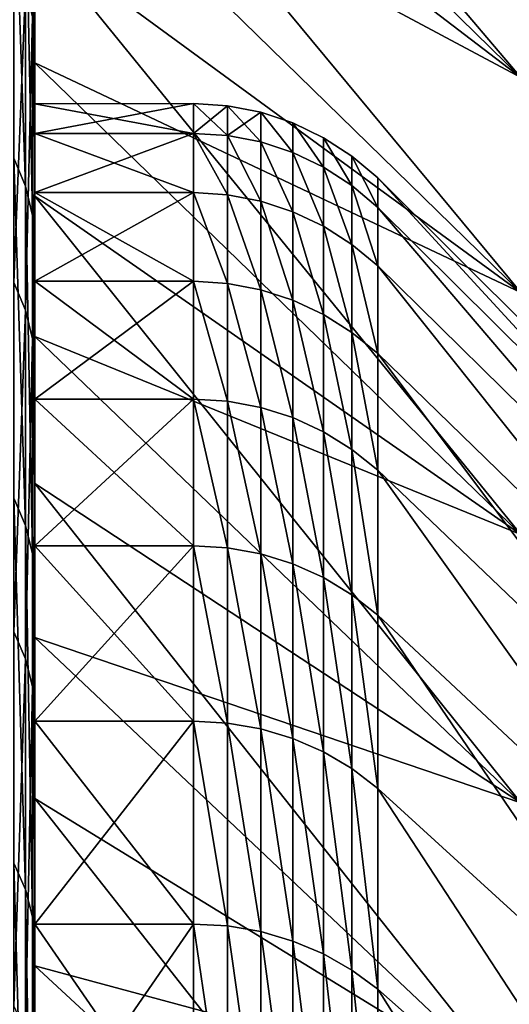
# Model space of a CAD drawing. Header units: metres. Extents: x -2 to 85, y -75 to 96.
# Tile 373 of 444: x 68.322 to 69.246, y 45.992 to 47.852. Entities that reach past the tile are written whole.
import ezdxf

# ---------------------------------------------------------------- set-up
doc = ezdxf.new("R2010")
doc.units = ezdxf.units.M
doc.layers.add('solid_20204500', color=7, linetype='CONTINUOUS')

msp = doc.modelspace()

# ---------------------------------------------------------------- linework, layer by layer
at = {"layer": 'solid_20204500'}
for points in [[(69.267471, 47.742352, -7.412035), (68.349998, 48.640533, -7.280376), (68.349998, 48.823418, -6.739441)], [(69.267471, 47.742352, -7.412035), (68.349998, 48.823418, -6.739441), (69.267471, 48.0965, -6.389784)], [(69.267471, 47.742352, -7.412035), (68.349998, 48.443745, -7.815928), (68.349998, 48.640533, -7.280376)], [(69.267471, 47.742329, 7.412094), (68.349998, 48.640533, 7.280376), (68.349998, 48.443745, 7.815928)], [(69.267471, 48.096481, 6.389844), (68.349998, 48.640533, 7.280376), (69.267471, 47.742329, 7.412094)], [(69.267471, 47.336243, -8.414779), (68.349998, 48.232861, -8.346628), (68.349998, 48.443745, -7.815928)], [(69.267471, 47.336243, -8.414779), (68.349998, 48.443745, -7.815928), (69.267471, 47.742352, -7.412035)], [(69.267471, 47.742329, 7.412094), (68.349998, 48.443745, 7.815928), (68.349998, 48.232861, 8.346628)], [(69.267471, 47.336243, -8.414779), (68.349998, 48.008251, -8.871606), (68.349998, 48.232861, -8.346628)], [(69.267471, 47.336216, 8.414836), (68.349998, 48.232861, 8.346628), (68.349998, 48.008251, 8.871606)], [(69.267471, 47.742329, 7.412094), (68.349998, 48.232861, 8.346628), (69.267471, 47.336216, 8.414836)], [(68.310738, 48.183487, -11.403441), (68.332428, 48.128792, -11.372539), (68.332428, 47.536896, -12.361739)], [(68.310738, 47.589985, -12.39533), (68.310738, 48.183487, -11.403441), (68.332428, 47.536896, -12.361739)], [(68.332428, 48.128792, -11.372539), (68.345589, 48.072071, -11.340494), (68.345589, 47.481846, -12.326907)], [(68.332428, 47.536896, -12.361739), (68.332428, 48.128792, -11.372539), (68.345589, 47.481846, -12.326907)], [(68.345589, 48.072071, -11.340494), (68.349998, 48.110794, -11.135541), (68.349998, 47.817291, -11.649841)], [(68.349998, 48.008251, -8.871606), (68.349998, 47.817291, -11.649841), (68.349998, 48.110794, -11.135541)], [(68.345589, 48.072071, -11.340494), (68.349998, 47.817291, -11.649841), (68.349998, 47.510731, -12.15631)], [(68.345589, 47.481846, -12.326907), (68.345589, 48.072071, -11.340494), (68.349998, 47.510731, -12.15631)], [(68.349998, 47.770199, 9.390137), (68.349998, 48.008251, 8.871606), (68.349998, 47.899689, 11.508549)], [(68.349998, 48.008251, -8.871606), (68.349998, 47.770199, -9.390137), (68.349998, 47.817291, -11.649841)], [(69.267471, 46.879238, -9.395375), (68.349998, 47.770199, -9.390137), (68.349998, 48.008251, -8.871606)], [(69.267471, 46.879238, -9.395375), (68.349998, 48.008251, -8.871606), (69.267471, 47.336243, -8.414779)], [(69.267471, 47.336216, 8.414836), (68.349998, 48.008251, 8.871606), (68.349998, 47.770199, 9.390137)], [(68.310738, 47.967415, 11.777692), (68.310738, 47.355522, 12.758345), (68.332428, 47.913303, 11.745775)], [(68.310738, 47.355522, 12.758345), (68.332428, 47.30307, 12.72377), (68.332428, 47.913303, 11.745775)], [(68.332428, 47.913303, 11.745775), (68.332428, 47.30307, 12.72377), (68.345589, 47.857193, 11.712678)], [(68.345589, 47.857193, 11.712678), (68.349998, 47.596649, 12.017288), (68.349998, 47.899689, 11.508549)], [(68.349998, 47.770199, 9.390137), (68.349998, 47.899689, 11.508549), (68.349998, 47.596649, 12.017288)], [(68.332428, 47.30307, 12.72377), (68.345589, 47.24868, 12.687918), (68.345589, 47.857193, 11.712678)], [(68.345589, 47.857193, 11.712678), (68.345589, 47.24868, 12.687918), (68.349998, 47.596649, 12.017288)], [(68.349998, 47.518471, -9.902733), (68.349998, 47.510731, -12.15631), (68.349998, 47.817291, -11.649841)], [(68.349998, 47.770199, -9.390137), (68.349998, 47.518471, -9.902733), (68.349998, 47.817291, -11.649841)], [(68.349998, 47.518471, 9.902733), (68.349998, 47.770199, 9.390137), (68.349998, 47.596649, 12.017288)], [(69.267471, 46.879238, -9.395375), (68.349998, 47.518471, -9.902733), (68.349998, 47.770199, -9.390137)], [(69.267471, 46.879211, 9.395431), (68.349998, 47.770199, 9.390137), (68.349998, 47.518471, 9.902733)], [(69.267471, 47.336216, 8.414836), (68.349998, 47.770199, 9.390137), (69.267471, 46.879211, 9.395431)], [(68.649818, 47.692989, 0.52548), (68.349998, 47.692978, 0.525352), (68.349998, 47.692978, -0.525352)], [(68.649818, 47.692989, 0.52548), (68.649818, 47.636944, 1.574946), (68.349998, 47.692978, 0.525352)], [(68.649818, 47.692989, -0.52548), (68.349998, 47.692978, -0.525352), (68.349998, 47.636944, -1.574935)], [(68.649818, 47.692989, -0.52548), (68.649818, 47.692989, 0.52548), (68.349998, 47.692978, -0.525352)], [(68.649818, 47.636944, -1.574946), (68.649818, 47.692989, -0.52548), (68.349998, 47.636944, -1.574935)], [(68.349998, 47.692978, -0.525352), (68.349998, 47.692978, 0.525352), (68.349998, 47.636944, 1.574935)], [(68.649818, 47.636944, 1.574946), (68.349998, 47.636944, 1.574935), (68.349998, 47.692978, 0.525352)], [(68.349998, 47.636944, -1.574935), (68.349998, 47.692978, -0.525352), (68.349998, 47.636944, 1.574935)], [(68.713669, 47.63287, 1.574515), (68.649818, 47.636944, 1.574946), (68.649818, 47.692989, 0.52548)], [(68.713669, 47.6889, 0.525337), (68.649818, 47.692989, 0.52548), (68.649818, 47.692989, -0.52548)], [(68.713669, 47.6889, 0.525337), (68.713669, 47.63287, 1.574515), (68.649818, 47.692989, 0.52548)], [(68.713669, 47.6889, -0.525335), (68.649818, 47.692989, -0.52548), (68.649818, 47.636944, -1.574946)], [(68.713669, 47.6889, -0.525335), (68.713669, 47.6889, 0.525337), (68.649818, 47.692989, -0.52548)], [(68.713669, 47.63287, -1.574513), (68.713669, 47.6889, -0.525335), (68.649818, 47.636944, -1.574946)], [(68.776535, 47.620705, 1.573245), (68.713669, 47.63287, 1.574515), (68.713669, 47.6889, 0.525337)], [(68.776535, 47.676678, 0.524909), (68.713669, 47.6889, 0.525337), (68.713669, 47.6889, -0.525335)], [(68.776535, 47.676678, 0.524909), (68.776535, 47.620705, 1.573245), (68.713669, 47.6889, 0.525337)], [(68.776535, 47.676678, -0.52492), (68.713669, 47.6889, -0.525335), (68.713669, 47.63287, -1.574513)], [(68.776535, 47.676678, -0.52492), (68.776535, 47.676678, 0.524909), (68.713669, 47.6889, -0.525335)], [(68.776535, 47.620705, -1.573256), (68.776535, 47.676678, -0.52492), (68.713669, 47.63287, -1.574513)], [(68.837318, 47.600639, 1.571174), (68.776535, 47.620705, 1.573245), (68.776535, 47.676678, 0.524909)], [(68.837318, 47.656525, 0.524219), (68.776535, 47.676678, 0.524909), (68.776535, 47.676678, -0.52492)], [(68.837318, 47.656525, 0.524219), (68.837318, 47.600639, 1.571174), (68.776535, 47.676678, 0.524909)], [(68.837318, 47.600639, -1.571181), (68.776535, 47.676678, -0.52492), (68.776535, 47.620705, -1.573256)], [(68.837318, 47.656521, -0.524226), (68.837318, 47.656525, 0.524219), (68.776535, 47.676678, -0.52492)], [(68.837318, 47.600639, -1.571181), (68.837318, 47.656521, -0.524226), (68.776535, 47.676678, -0.52492)], [(68.895027, 47.573009, 1.568314), (68.837318, 47.600639, 1.571174), (68.837318, 47.656525, 0.524219)], [(68.895027, 47.628769, 0.523261), (68.837318, 47.656525, 0.524219), (68.837318, 47.656521, -0.524226)], [(68.895027, 47.628769, 0.523261), (68.895027, 47.573009, 1.568314), (68.837318, 47.656525, 0.524219)], [(68.895027, 47.573009, -1.568333), (68.837318, 47.656521, -0.524226), (68.837318, 47.600639, -1.571181)], [(68.895027, 47.628769, -0.523279), (68.895027, 47.628769, 0.523261), (68.837318, 47.656521, -0.524226)], [(68.895027, 47.573009, -1.568333), (68.895027, 47.628769, -0.523279), (68.837318, 47.656521, -0.524226)], [(68.349998, 47.636944, -1.574935), (68.349998, 47.636944, 1.574935), (68.349998, 47.524979, 2.620034)], [(68.649818, 47.525009, 2.619929), (68.349998, 47.524979, 2.620034), (68.349998, 47.636944, 1.574935)], [(68.349998, 47.524979, -2.620034), (68.349998, 47.636944, -1.574935), (68.349998, 47.524979, 2.620034)], [(68.649818, 47.636944, 1.574946), (68.649818, 47.525009, 2.619929), (68.349998, 47.636944, 1.574935)], [(68.649818, 47.636944, -1.574946), (68.349998, 47.636944, -1.574935), (68.349998, 47.524979, -2.620034)], [(68.649818, 47.525009, -2.619929), (68.649818, 47.636944, -1.574946), (68.349998, 47.524979, -2.620034)], [(68.713669, 47.520973, 2.619212), (68.649818, 47.525009, 2.619929), (68.649818, 47.636944, 1.574946)], [(68.713669, 47.63287, 1.574515), (68.713669, 47.520973, 2.619212), (68.649818, 47.636944, 1.574946)], [(68.713669, 47.520977, -2.61921), (68.649818, 47.636944, -1.574946), (68.649818, 47.525009, -2.619929)], [(68.713669, 47.520977, -2.61921), (68.713669, 47.63287, -1.574513), (68.649818, 47.636944, -1.574946)], [(68.776535, 47.508919, 2.617106), (68.713669, 47.520973, 2.619212), (68.713669, 47.63287, 1.574515)], [(68.776535, 47.620705, 1.573245), (68.776535, 47.508919, 2.617106), (68.713669, 47.63287, 1.574515)], [(68.776535, 47.508915, -2.617117), (68.713669, 47.63287, -1.574513), (68.713669, 47.520977, -2.61921)], [(68.776535, 47.508915, -2.617117), (68.776535, 47.620705, -1.573256), (68.713669, 47.63287, -1.574513)], [(68.837318, 47.489033, 2.613662), (68.776535, 47.508919, 2.617106), (68.776535, 47.620705, 1.573245)], [(68.837318, 47.600639, 1.571174), (68.837318, 47.489033, 2.613662), (68.776535, 47.620705, 1.573245)], [(68.837318, 47.489033, -2.613668), (68.776535, 47.620705, -1.573256), (68.776535, 47.508915, -2.617117)], [(68.837318, 47.489033, -2.613668), (68.837318, 47.600639, -1.571181), (68.776535, 47.620705, -1.573256)], [(68.948715, 47.538269, 1.564728), (68.895027, 47.573009, 1.568314), (68.895027, 47.628769, 0.523261)], [(68.948715, 47.593868, 0.522066), (68.895027, 47.628769, 0.523261), (68.895027, 47.628769, -0.523279)], [(68.948715, 47.593868, 0.522066), (68.948715, 47.538269, 1.564728), (68.895027, 47.628769, 0.523261)], [(68.948715, 47.538265, -1.56474), (68.895027, 47.628769, -0.523279), (68.895027, 47.573009, -1.568333)], [(68.948715, 47.593868, -0.522078), (68.948715, 47.593868, 0.522066), (68.895027, 47.628769, -0.523279)], [(68.948715, 47.538265, -1.56474), (68.948715, 47.593868, -0.522078), (68.895027, 47.628769, -0.523279)], [(68.895027, 47.461655, 2.608913), (68.837318, 47.489033, 2.613662), (68.837318, 47.600639, 1.571174)], [(68.895027, 47.573009, 1.568314), (68.895027, 47.461655, 2.608913), (68.837318, 47.600639, 1.571174)], [(68.895027, 47.461651, -2.608931), (68.837318, 47.600639, -1.571181), (68.837318, 47.489033, -2.613668)], [(68.895027, 47.461651, -2.608931), (68.895027, 47.573009, -1.568333), (68.837318, 47.600639, -1.571181)], [(68.310738, 47.589985, -12.39533), (68.332428, 47.536896, -12.361739), (68.332428, 46.896427, -13.320207)], [(68.310738, 46.947777, -13.356402), (68.310738, 47.589985, -12.39533), (68.332428, 46.896427, -13.320207)], [(68.345589, 47.24868, 12.687918), (68.349998, 47.280701, 12.517954), (68.349998, 47.596649, 12.017288)], [(68.349998, 47.518471, 9.902733), (68.349998, 47.596649, 12.017288), (68.349998, 47.280701, 12.517954)], [(68.948715, 47.593868, -0.522078), (68.997269, 47.497204, -1.560487), (68.997269, 47.55262, -0.520654)], [(68.948715, 47.538265, -1.56474), (68.997269, 47.497204, -1.560487), (68.948715, 47.593868, -0.522078)], [(68.948715, 47.593868, -0.522078), (68.997269, 47.55262, -0.520654), (68.997269, 47.55262, 0.520654)], [(68.948715, 47.593868, 0.522066), (68.997269, 47.55262, 0.520654), (68.997269, 47.497204, 1.560487)], [(68.948715, 47.593868, -0.522078), (68.997269, 47.55262, 0.520654), (68.948715, 47.593868, 0.522066)], [(68.948715, 47.593868, 0.522066), (68.997269, 47.497204, 1.560487), (68.948715, 47.538269, 1.564728)], [(68.948715, 47.427219, 2.602949), (68.895027, 47.461655, 2.608913), (68.895027, 47.573009, 1.568314)], [(68.948715, 47.538269, 1.564728), (68.948715, 47.427219, 2.602949), (68.895027, 47.573009, 1.568314)], [(68.948715, 47.427219, -2.602961), (68.895027, 47.573009, -1.568333), (68.895027, 47.461651, -2.608931)], [(68.948715, 47.427219, -2.602961), (68.948715, 47.538265, -1.56474), (68.895027, 47.573009, -1.568333)], [(68.997269, 47.55262, -0.520654), (69.585594, 46.913692, -1.503857), (69.585594, 46.966751, -0.501752)], [(68.997269, 47.55262, -0.520654), (68.997269, 47.497204, -1.560487), (69.585594, 46.913692, -1.503857)], [(68.997269, 47.55262, -0.520654), (69.585594, 46.966751, -0.501752), (69.585594, 46.966751, 0.501756)], [(68.997269, 47.55262, 0.520654), (69.585594, 46.966751, 0.501756), (69.585594, 46.913692, 1.503861)], [(68.997269, 47.55262, 0.520654), (68.997269, 47.55262, -0.520654), (69.585594, 46.966751, 0.501756)], [(68.997269, 47.497204, 1.560487), (68.997269, 47.55262, 0.520654), (69.585594, 46.913692, 1.503861)], [(68.332428, 47.536896, -12.361739), (68.345589, 47.481846, -12.326907), (68.345589, 46.843182, -13.282673)], [(68.332428, 46.896427, -13.320207), (68.332428, 47.536896, -12.361739), (68.345589, 46.843182, -13.282673)], [(68.649818, 47.525009, 2.619929), (68.649818, 47.357506, 3.657455), (68.349998, 47.524979, 2.620034)], [(68.649818, 47.525009, -2.619929), (68.349998, 47.524979, -2.620034), (68.349998, 47.357517, -3.657309)], [(68.649818, 47.357506, -3.657455), (68.649818, 47.525009, -2.619929), (68.349998, 47.357517, -3.657309)], [(68.349998, 47.524979, -2.620034), (68.349998, 47.524979, 2.620034), (68.349998, 47.357517, 3.657309)], [(68.649818, 47.357506, 3.657455), (68.349998, 47.357517, 3.657309), (68.349998, 47.524979, 2.620034)], [(68.349998, 47.357517, -3.657309), (68.349998, 47.524979, -2.620034), (68.349998, 47.357517, 3.657309)], [(68.713669, 47.353527, 3.656456), (68.649818, 47.357506, 3.657455), (68.649818, 47.525009, 2.619929)], [(68.713669, 47.520973, 2.619212), (68.713669, 47.353527, 3.656456), (68.649818, 47.525009, 2.619929)], [(68.713669, 47.353527, -3.656454), (68.649818, 47.525009, -2.619929), (68.649818, 47.357506, -3.657455)], [(68.713669, 47.353527, -3.656454), (68.713669, 47.520977, -2.61921), (68.649818, 47.525009, -2.619929)], [(68.948715, 47.538269, 1.564728), (68.997269, 47.497204, 1.560487), (68.997269, 47.386524, 2.595897)], [(68.948715, 47.538269, 1.564728), (68.997269, 47.386524, 2.595897), (68.948715, 47.427219, 2.602949)], [(68.948715, 47.538265, -1.56474), (68.997269, 47.386524, -2.595897), (68.997269, 47.497204, -1.560487)], [(68.948715, 47.427219, -2.602961), (68.997269, 47.386524, -2.595897), (68.948715, 47.538265, -1.56474)], [(68.345589, 47.481846, -12.326907), (68.349998, 47.510731, -12.15631), (68.349998, 47.191418, -12.654393)], [(68.349998, 47.253513, 10.408539), (68.349998, 47.518471, 9.902733), (68.349998, 47.280701, 12.517954)], [(68.349998, 47.518471, -9.902733), (68.349998, 47.253513, -10.408539), (68.349998, 47.510731, -12.15631)], [(69.267471, 46.372547, -10.351243), (68.349998, 47.253513, -10.408539), (68.349998, 47.518471, -9.902733)], [(69.267471, 46.372547, -10.351243), (68.349998, 47.518471, -9.902733), (69.267471, 46.879238, -9.395375)], [(69.267471, 46.879211, 9.395431), (68.349998, 47.518471, 9.902733), (68.349998, 47.253513, 10.408539)], [(68.349998, 47.253513, -10.408539), (68.349998, 47.191418, -12.654393), (68.349998, 47.510731, -12.15631)], [(68.776535, 47.341633, -3.653533), (68.713669, 47.520977, -2.61921), (68.713669, 47.353527, -3.656454)], [(68.776535, 47.341633, -3.653533), (68.776535, 47.508915, -2.617117), (68.713669, 47.520977, -2.61921)], [(68.776535, 47.341637, 3.653522), (68.713669, 47.353527, 3.656456), (68.713669, 47.520973, 2.619212)], [(68.776535, 47.508919, 2.617106), (68.776535, 47.341637, 3.653522), (68.713669, 47.520973, 2.619212)], [(68.837318, 47.322021, 3.648719), (68.776535, 47.341637, 3.653522), (68.776535, 47.508919, 2.617106)], [(68.837318, 47.489033, 2.613662), (68.837318, 47.322021, 3.648719), (68.776535, 47.508919, 2.617106)], [(68.837318, 47.322021, -3.648726), (68.776535, 47.508915, -2.617117), (68.776535, 47.341633, -3.653533)], [(68.837318, 47.322021, -3.648726), (68.837318, 47.489033, -2.613668), (68.776535, 47.508915, -2.617117)], [(68.895027, 47.29501, 3.6421), (68.837318, 47.322021, 3.648719), (68.837318, 47.489033, 2.613662)], [(68.895027, 47.461655, 2.608913), (68.895027, 47.29501, 3.6421), (68.837318, 47.489033, 2.613662)], [(68.895027, 47.29501, -3.642119), (68.837318, 47.489033, -2.613668), (68.837318, 47.322021, -3.648726)], [(68.895027, 47.29501, -3.642119), (68.895027, 47.461651, -2.608931), (68.837318, 47.489033, -2.613668)], [(68.997269, 47.497204, -1.560487), (69.585594, 46.807728, -2.501754), (69.585594, 46.913692, -1.503857)], [(68.997269, 47.497204, -1.560487), (68.997269, 47.386524, -2.595897), (69.585594, 46.807728, -2.501754)], [(68.997269, 47.497204, 1.560487), (69.585594, 46.913692, 1.503861), (69.585594, 46.807728, 2.501759)], [(68.997269, 47.386524, 2.595897), (68.997269, 47.497204, 1.560487), (69.585594, 46.807728, 2.501759)], [(68.345589, 47.481846, -12.326907), (68.349998, 47.191418, -12.654393), (68.349998, 46.8591, -13.144514)], [(68.345589, 46.843182, -13.282673), (68.345589, 47.481846, -12.326907), (68.349998, 46.8591, -13.144514)], [(68.948715, 47.261047, 3.633785), (68.895027, 47.29501, 3.6421), (68.895027, 47.461655, 2.608913)], [(68.948715, 47.427219, 2.602949), (68.948715, 47.261047, 3.633785), (68.895027, 47.461655, 2.608913)], [(68.948715, 47.261044, -3.633796), (68.895027, 47.461651, -2.608931), (68.895027, 47.29501, -3.642119)], [(68.948715, 47.261044, -3.633796), (68.948715, 47.427219, -2.602961), (68.895027, 47.461651, -2.608931)], [(68.948715, 47.427219, -2.602961), (68.997269, 47.220901, -3.62395), (68.997269, 47.386524, -2.595897)], [(68.948715, 47.261044, -3.633796), (68.997269, 47.220901, -3.62395), (68.948715, 47.427219, -2.602961)], [(68.948715, 47.427219, 2.602949), (68.997269, 47.386524, 2.595897), (68.997269, 47.220901, 3.62395)], [(68.948715, 47.427219, 2.602949), (68.997269, 47.220901, 3.62395), (68.948715, 47.261047, 3.633785)], [(68.997269, 47.386524, -2.595897), (69.585594, 46.649151, -3.492654), (69.585594, 46.807728, -2.501754)], [(68.997269, 47.386524, -2.595897), (68.997269, 47.220901, -3.62395), (69.585594, 46.649151, -3.492654)], [(68.997269, 47.386524, 2.595897), (69.585594, 46.807728, 2.501759), (69.585594, 46.649147, 3.492658)], [(68.997269, 47.220901, 3.62395), (68.997269, 47.386524, 2.595897), (69.585594, 46.649147, 3.492658)], [(68.349998, 47.357517, -3.657309), (68.349998, 47.357517, 3.657309), (68.349998, 47.134914, 4.684547)], [(68.649818, 47.134911, 4.684573), (68.349998, 47.134914, 4.684547), (68.349998, 47.357517, 3.657309)], [(68.349998, 47.134914, -4.684547), (68.349998, 47.357517, -3.657309), (68.349998, 47.134914, 4.684547)], [(68.649818, 47.357506, 3.657455), (68.649818, 47.134911, 4.684573), (68.349998, 47.357517, 3.657309)], [(68.649818, 47.357506, -3.657455), (68.349998, 47.357517, -3.657309), (68.349998, 47.134914, -4.684547)], [(68.649818, 47.134911, -4.684573), (68.649818, 47.357506, -3.657455), (68.349998, 47.134914, -4.684547)], [(68.713669, 47.131008, 4.683294), (68.649818, 47.134911, 4.684573), (68.649818, 47.357506, 3.657455)], [(68.713669, 47.353527, 3.656456), (68.713669, 47.131008, 4.683294), (68.649818, 47.357506, 3.657455)], [(68.713669, 47.131008, -4.683292), (68.649818, 47.357506, -3.657455), (68.649818, 47.134911, -4.684573)], [(68.713669, 47.131008, -4.683292), (68.713669, 47.353527, -3.656454), (68.649818, 47.357506, -3.657455)], [(68.310738, 47.355522, 12.758345), (68.310738, 46.695511, 13.707278), (68.332428, 47.30307, 12.72377)], [(68.776535, 47.119335, 4.679545), (68.713669, 47.131008, 4.683294), (68.713669, 47.353527, 3.656456)], [(68.776535, 47.341637, 3.653522), (68.776535, 47.119335, 4.679545), (68.713669, 47.353527, 3.656456)], [(68.776535, 47.119331, -4.679556), (68.713669, 47.353527, -3.656454), (68.713669, 47.131008, -4.683292)], [(68.776535, 47.119331, -4.679556), (68.776535, 47.341633, -3.653533), (68.713669, 47.353527, -3.656454)], [(68.837318, 47.100079, 4.673403), (68.776535, 47.119335, 4.679545), (68.776535, 47.341637, 3.653522)], [(68.837318, 47.322021, 3.648719), (68.837318, 47.100079, 4.673403), (68.776535, 47.341637, 3.653522)], [(68.837318, 47.100079, -4.67341), (68.776535, 47.341633, -3.653533), (68.776535, 47.119331, -4.679556)], [(68.837318, 47.100079, -4.67341), (68.837318, 47.322021, -3.648726), (68.776535, 47.341633, -3.653533)], [(68.895027, 47.073559, 4.664942), (68.837318, 47.100079, 4.673403), (68.837318, 47.322021, 3.648719)], [(68.895027, 47.29501, 3.6421), (68.895027, 47.073559, 4.664942), (68.837318, 47.322021, 3.648719)], [(68.895027, 47.073555, -4.66496), (68.837318, 47.322021, -3.648726), (68.837318, 47.100079, -4.67341)], [(68.895027, 47.073555, -4.66496), (68.895027, 47.29501, -3.642119), (68.837318, 47.322021, -3.648726)], [(68.310738, 46.695511, 13.707278), (68.332428, 46.644848, 13.670132), (68.332428, 47.30307, 12.72377)], [(68.332428, 47.30307, 12.72377), (68.332428, 46.644848, 13.670132), (68.345589, 47.24868, 12.687918)], [(68.948715, 47.040211, 4.654308), (68.895027, 47.073559, 4.664942), (68.895027, 47.29501, 3.6421)], [(68.948715, 47.261047, 3.633785), (68.948715, 47.040211, 4.654308), (68.895027, 47.29501, 3.6421)], [(68.948715, 47.040211, -4.65432), (68.895027, 47.29501, -3.642119), (68.895027, 47.073555, -4.66496)], [(68.948715, 47.040211, -4.65432), (68.948715, 47.261044, -3.633796), (68.895027, 47.29501, -3.642119)], [(68.345589, 47.24868, 12.687918), (68.349998, 46.952156, 13.009996), (68.349998, 47.280701, 12.517954)], [(68.349998, 47.253513, 10.408539), (68.349998, 47.280701, 12.517954), (68.349998, 46.952156, 13.009996)], [(68.332428, 46.644848, 13.670132), (68.345589, 46.592312, 13.631613), (68.345589, 47.24868, 12.687918)], [(68.345589, 47.24868, 12.687918), (68.345589, 46.592312, 13.631613), (68.349998, 46.952156, 13.009996)], [(68.349998, 46.975655, 10.906876), (68.349998, 47.253513, 10.408539), (68.349998, 46.952156, 13.009996)], [(68.349998, 47.253513, -10.408539), (68.349998, 46.975655, -10.906876), (68.349998, 47.191418, -12.654393)], [(69.267471, 46.372547, -10.351243), (68.349998, 46.975655, -10.906876), (68.349998, 47.253513, -10.408539)], [(69.267471, 46.372517, 10.351297), (68.349998, 47.253513, 10.408539), (68.349998, 46.975655, 10.906876)], [(69.267471, 46.879211, 9.395431), (68.349998, 47.253513, 10.408539), (69.267471, 46.372517, 10.351297)], [(68.948715, 47.261047, 3.633785), (68.997269, 47.220901, 3.62395), (68.997269, 47.000797, 4.641732)], [(68.948715, 47.261047, 3.633785), (68.997269, 47.000797, 4.641732), (68.948715, 47.040211, 4.654308)], [(68.948715, 47.261044, -3.633796), (68.997269, 47.000797, -4.641732), (68.997269, 47.220901, -3.62395)], [(68.948715, 47.040211, -4.65432), (68.997269, 47.000797, -4.641732), (68.948715, 47.261044, -3.633796)], [(68.997269, 47.220901, -3.62395), (69.585594, 46.438404, -4.473783), (69.585594, 46.649151, -3.492654)], [(68.997269, 47.220901, -3.62395), (68.997269, 47.000797, -4.641732), (69.585594, 46.438404, -4.473783)], [(68.997269, 47.220901, 3.62395), (69.585594, 46.649147, 3.492658), (69.585594, 46.4384, 4.473787)], [(68.997269, 47.000797, 4.641732), (68.997269, 47.220901, 3.62395), (69.585594, 46.4384, 4.473787)], [(68.349998, 46.975655, -10.906876), (68.349998, 46.8591, -13.144514), (68.349998, 47.191418, -12.654393)], [(68.349998, 47.134914, -4.684547), (68.349998, 47.134914, 4.684547), (68.349998, 46.857815, 5.698444)], [(68.649818, 46.857857, 5.698358), (68.349998, 46.857815, 5.698444), (68.349998, 47.134914, 4.684547)], [(68.349998, 46.857815, -5.698444), (68.349998, 47.134914, -4.684547), (68.349998, 46.857815, 5.698444)], [(68.649818, 47.134911, 4.684573), (68.649818, 46.857857, 5.698358), (68.349998, 47.134914, 4.684547)], [(68.649818, 47.134911, -4.684573), (68.349998, 47.134914, -4.684547), (68.349998, 46.857815, -5.698444)], [(68.649818, 46.857857, -5.698358), (68.649818, 47.134911, -4.684573), (68.349998, 46.857815, -5.698444)], [(68.713669, 46.85405, 5.696806), (68.649818, 46.857857, 5.698358), (68.649818, 47.134911, 4.684573)], [(68.713669, 47.131008, 4.683294), (68.713669, 46.85405, 5.696806), (68.649818, 47.134911, 4.684573)], [(68.713669, 46.85405, -5.696804), (68.649818, 47.134911, -4.684573), (68.649818, 46.857857, -5.698358)], [(68.713669, 46.85405, -5.696804), (68.713669, 47.131008, -4.683292), (68.649818, 47.134911, -4.684573)], [(68.776535, 46.842648, 5.692257), (68.713669, 46.85405, 5.696806), (68.713669, 47.131008, 4.683294)], [(68.776535, 47.119335, 4.679545), (68.776535, 46.842648, 5.692257), (68.713669, 47.131008, 4.683294)], [(68.776535, 46.842644, -5.692268), (68.713669, 47.131008, -4.683292), (68.713669, 46.85405, -5.696804)], [(68.776535, 46.842644, -5.692268), (68.776535, 47.119331, -4.679556), (68.713669, 47.131008, -4.683292)], [(68.837318, 46.823833, 5.684801), (68.776535, 46.842648, 5.692257), (68.776535, 47.119335, 4.679545)], [(68.837318, 47.100079, 4.673403), (68.837318, 46.823833, 5.684801), (68.776535, 47.119335, 4.679545)], [(68.837318, 46.823833, -5.684808), (68.776535, 47.119331, -4.679556), (68.776535, 46.842644, -5.692268)], [(68.837318, 46.823833, -5.684808), (68.837318, 47.100079, -4.67341), (68.776535, 47.119331, -4.679556)], [(68.895027, 46.797928, 5.674532), (68.837318, 46.823833, 5.684801), (68.837318, 47.100079, 4.673403)], [(68.895027, 47.073559, 4.664942), (68.895027, 46.797928, 5.674532), (68.837318, 47.100079, 4.673403)], [(68.895027, 46.79792, -5.67455), (68.837318, 47.100079, -4.67341), (68.837318, 46.823833, -5.684808)], [(68.895027, 46.79792, -5.67455), (68.895027, 47.073555, -4.66496), (68.837318, 47.100079, -4.67341)], [(68.948715, 46.765347, 5.661624), (68.895027, 46.797928, 5.674532), (68.895027, 47.073559, 4.664942)], [(68.948715, 47.040211, 4.654308), (68.948715, 46.765347, 5.661624), (68.895027, 47.073559, 4.664942)], [(68.948715, 46.765343, -5.661635), (68.895027, 47.073555, -4.66496), (68.895027, 46.79792, -5.67455)], [(68.948715, 46.765343, -5.661635), (68.948715, 47.040211, -4.65432), (68.895027, 47.073555, -4.66496)], [(68.948715, 47.040211, -4.65432), (68.997269, 46.726845, -5.646357), (68.997269, 47.000797, -4.641732)], [(68.948715, 46.765343, -5.661635), (68.997269, 46.726845, -5.646357), (68.948715, 47.040211, -4.65432)], [(68.948715, 47.040211, 4.654308), (68.997269, 47.000797, 4.641732), (68.997269, 46.726845, 5.646357)], [(68.948715, 47.040211, 4.654308), (68.997269, 46.726845, 5.646357), (68.948715, 46.765347, 5.661624)], [(68.997269, 47.000797, -4.641732), (69.585594, 46.176075, -5.442397), (69.585594, 46.438404, -4.473783)], [(68.997269, 47.000797, -4.641732), (68.997269, 46.726845, -5.646357), (69.585594, 46.176075, -5.442397)], [(68.997269, 47.000797, 4.641732), (69.585594, 46.4384, 4.473787), (69.585594, 46.176075, 5.442401)], [(68.997269, 46.726845, 5.646357), (68.997269, 47.000797, 4.641732), (69.585594, 46.176075, 5.442401)], [(68.349998, 46.684628, 11.39823), (68.349998, 46.975655, 10.906876), (68.349998, 46.952156, 13.009996)], [(68.349998, 46.975655, -10.906876), (68.349998, 46.684628, -11.39823), (68.349998, 46.8591, -13.144514)], [(69.267471, 45.817501, -11.279867), (68.349998, 46.684628, -11.39823), (68.349998, 46.975655, -10.906876)], [(69.267471, 45.817501, -11.279867), (68.349998, 46.975655, -10.906876), (69.267471, 46.372547, -10.351243)], [(69.267471, 46.372517, 10.351297), (68.349998, 46.975655, 10.906876), (68.349998, 46.684628, 11.39823)], [(68.345589, 46.592312, 13.631613), (68.349998, 46.610756, 13.493836), (68.349998, 46.952156, 13.009996)], [(68.349998, 46.684628, 11.39823), (68.349998, 46.952156, 13.009996), (68.349998, 46.610756, 13.493836)], [(68.310738, 46.947777, -13.356402), (68.332428, 46.896427, -13.320207), (68.332428, 46.208981, -14.245558)], [(68.310738, 46.258461, -14.284267), (68.310738, 46.947777, -13.356402), (68.332428, 46.208981, -14.245558)], [(68.332428, 46.896427, -13.320207), (68.345589, 46.843182, -13.282673), (68.345589, 46.157673, -14.205417)], [(68.332428, 46.208981, -14.245558), (68.332428, 46.896427, -13.320207), (68.345589, 46.157673, -14.205417)], [(68.345589, 46.843182, -13.282673), (68.349998, 46.8591, -13.144514), (68.349998, 46.514374, -13.625803)], [(68.349998, 46.684628, -11.39823), (68.349998, 46.514374, -13.625803), (68.349998, 46.8591, -13.144514)], [(68.649818, 46.857857, 5.698358), (68.649818, 46.52713, 6.695925), (68.349998, 46.857815, 5.698444)], [(68.649818, 46.857857, -5.698358), (68.349998, 46.857815, -5.698444), (68.349998, 46.527172, -6.695772)], [(68.649818, 46.52713, -6.695925), (68.649818, 46.857857, -5.698358), (68.349998, 46.527172, -6.695772)], [(68.349998, 46.857815, -5.698444), (68.349998, 46.857815, 5.698444), (68.349998, 46.527172, 6.695772)], [(68.649818, 46.52713, 6.695925), (68.349998, 46.527172, 6.695772), (68.349998, 46.857815, 5.698444)], [(68.349998, 46.527172, -6.695772), (68.349998, 46.857815, -5.698444), (68.349998, 46.527172, 6.695772)], [(68.713669, 46.523438, 6.694107), (68.649818, 46.52713, 6.695925), (68.649818, 46.857857, 5.698358)], [(68.713669, 46.85405, 5.696806), (68.713669, 46.523438, 6.694107), (68.649818, 46.857857, 5.698358)], [(68.713669, 46.523438, -6.694104), (68.649818, 46.857857, -5.698358), (68.649818, 46.52713, -6.695925)], [(68.713669, 46.523438, -6.694104), (68.713669, 46.85405, -5.696804), (68.649818, 46.857857, -5.698358)], [(68.345589, 46.843182, -13.282673), (68.349998, 46.514374, -13.625803), (68.349998, 46.15757, -14.097762)], [(68.345589, 46.157673, -14.205417), (68.345589, 46.843182, -13.282673), (68.349998, 46.15757, -14.097762)], [(68.776535, 46.51236, 6.688776), (68.713669, 46.523438, 6.694107), (68.713669, 46.85405, 5.696806)], [(68.776535, 46.842648, 5.692257), (68.776535, 46.51236, 6.688776), (68.713669, 46.85405, 5.696806)], [(68.776535, 46.512356, -6.688787), (68.713669, 46.85405, -5.696804), (68.713669, 46.523438, -6.694104)], [(68.776535, 46.512356, -6.688787), (68.776535, 46.842644, -5.692268), (68.713669, 46.85405, -5.696804)], [(68.837318, 46.494076, 6.680037), (68.776535, 46.51236, 6.688776), (68.776535, 46.842648, 5.692257)], [(68.837318, 46.823833, 5.684801), (68.837318, 46.494076, 6.680037), (68.776535, 46.842648, 5.692257)], [(68.837318, 46.494072, -6.680044), (68.776535, 46.842644, -5.692268), (68.776535, 46.512356, -6.688787)], [(68.837318, 46.494072, -6.680044), (68.837318, 46.823833, -5.684808), (68.776535, 46.842644, -5.692268)], [(68.895027, 46.468895, 6.668003), (68.837318, 46.494076, 6.680037), (68.837318, 46.823833, 5.684801)], [(68.895027, 46.797928, 5.674532), (68.895027, 46.468895, 6.668003), (68.837318, 46.823833, 5.684801)], [(68.895027, 46.468887, -6.668021), (68.837318, 46.823833, -5.684808), (68.837318, 46.494072, -6.680044)], [(68.895027, 46.468887, -6.668021), (68.895027, 46.79792, -5.67455), (68.837318, 46.823833, -5.684808)], [(68.948715, 46.437233, 6.652874), (68.895027, 46.468895, 6.668003), (68.895027, 46.797928, 5.674532)], [(68.948715, 46.765347, 5.661624), (68.948715, 46.437233, 6.652874), (68.895027, 46.797928, 5.674532)], [(68.948715, 46.437229, -6.652885), (68.895027, 46.79792, -5.67455), (68.895027, 46.468887, -6.668021)], [(68.948715, 46.437229, -6.652885), (68.948715, 46.765343, -5.661635), (68.895027, 46.79792, -5.67455)], [(68.948715, 46.765347, 5.661624), (68.997269, 46.726845, 5.646357), (68.997269, 46.399811, 6.634979)], [(68.948715, 46.765347, 5.661624), (68.997269, 46.399811, 6.634979), (68.948715, 46.437233, 6.652874)], [(68.948715, 46.765343, -5.661635), (68.997269, 46.399811, -6.634979), (68.997269, 46.726845, -5.646357)], [(68.948715, 46.437229, -6.652885), (68.997269, 46.399811, -6.634979), (68.948715, 46.765343, -5.661635)], [(68.997269, 46.726845, -5.646357), (69.585594, 45.862904, -6.395787), (69.585594, 46.176075, -5.442397)], [(68.997269, 46.726845, -5.646357), (68.997269, 46.399811, -6.634979), (69.585594, 45.862904, -6.395787)], [(68.997269, 46.726845, 5.646357), (69.585594, 46.176075, 5.442401), (69.585594, 45.862904, 6.395791)], [(68.997269, 46.399811, 6.634979), (68.997269, 46.726845, 5.646357), (69.585594, 45.862904, 6.395791)], [(68.310738, 46.695511, 13.707278), (68.310738, 45.989021, 14.622133), (68.332428, 46.644848, 13.670132)], [(68.349998, 46.380943, 11.88177), (68.349998, 46.684628, 11.39823), (68.349998, 46.610756, 13.493836)], [(68.349998, 46.684628, -11.39823), (68.349998, 46.380943, -11.88177), (68.349998, 46.514374, -13.625803)], [(69.267471, 45.817501, -11.279867), (68.349998, 46.380943, -11.88177), (68.349998, 46.684628, -11.39823)], [(69.267471, 45.817467, 11.27992), (68.349998, 46.684628, 11.39823), (68.349998, 46.380943, 11.88177)], [(69.267471, 46.372517, 10.351297), (68.349998, 46.684628, 11.39823), (69.267471, 45.817467, 11.27992)], [(68.310738, 45.989021, 14.622133), (68.332428, 45.940269, 14.582508), (68.332428, 46.644848, 13.670132)], [(68.332428, 46.644848, 13.670132), (68.332428, 45.940269, 14.582508), (68.345589, 46.592312, 13.631613)], [(68.345589, 46.592312, 13.631613), (68.349998, 46.257118, 13.968615), (68.349998, 46.610756, 13.493836)], [(68.349998, 46.380943, 11.88177), (68.349998, 46.610756, 13.493836), (68.349998, 46.257118, 13.968615)], [(68.332428, 45.940269, 14.582508), (68.345589, 45.889721, 14.541418), (68.345589, 46.592312, 13.631613)], [(68.345589, 46.592312, 13.631613), (68.345589, 45.889721, 14.541418), (68.349998, 46.257118, 13.968615)], [(68.349998, 46.527172, -6.695772), (68.349998, 46.527172, 6.695772), (68.349998, 46.143692, 7.674403)], [(68.649818, 46.143677, 7.674435), (68.349998, 46.143692, 7.674403), (68.349998, 46.527172, 6.695772)], [(68.349998, 46.143692, -7.674403), (68.349998, 46.527172, -6.695772), (68.349998, 46.143692, 7.674403)], [(68.649818, 46.52713, 6.695925), (68.649818, 46.143677, 7.674435), (68.349998, 46.527172, 6.695772)], [(68.649818, 46.52713, -6.695925), (68.349998, 46.527172, -6.695772), (68.349998, 46.143692, -7.674403)], [(68.649818, 46.143677, -7.674435), (68.649818, 46.52713, -6.695925), (68.349998, 46.143692, -7.674403)], [(68.713669, 46.14011, 7.672358), (68.649818, 46.143677, 7.674435), (68.649818, 46.52713, 6.695925)], [(68.713669, 46.523438, 6.694107), (68.713669, 46.14011, 7.672358), (68.649818, 46.52713, 6.695925)], [(68.713669, 46.140114, -7.672356), (68.649818, 46.52713, -6.695925), (68.649818, 46.143677, -7.674435)], [(68.713669, 46.140114, -7.672356), (68.713669, 46.523438, -6.694104), (68.649818, 46.52713, -6.695925)], [(68.776535, 46.12941, 7.666269), (68.713669, 46.14011, 7.672358), (68.713669, 46.523438, 6.694107)], [(68.776535, 46.51236, 6.688776), (68.776535, 46.12941, 7.666269), (68.713669, 46.523438, 6.694107)], [(68.776535, 46.129406, -7.666279), (68.713669, 46.523438, -6.694104), (68.713669, 46.140114, -7.672356)], [(68.776535, 46.129406, -7.666279), (68.776535, 46.512356, -6.688787), (68.713669, 46.523438, -6.694104)], [(68.349998, 46.380943, -11.88177), (68.349998, 46.15757, -14.097762), (68.349998, 46.514374, -13.625803)], [(68.837318, 46.111736, 7.656283), (68.776535, 46.12941, 7.666269), (68.776535, 46.51236, 6.688776)], [(68.837318, 46.494076, 6.680037), (68.837318, 46.111736, 7.656283), (68.776535, 46.51236, 6.688776)], [(68.837318, 46.111736, -7.656289), (68.776535, 46.512356, -6.688787), (68.776535, 46.129406, -7.666279)], [(68.837318, 46.111736, -7.656289), (68.837318, 46.494072, -6.680044), (68.776535, 46.512356, -6.688787)], [(68.895027, 46.087402, 7.642532), (68.837318, 46.111736, 7.656283), (68.837318, 46.494076, 6.680037)], [(68.895027, 46.468895, 6.668003), (68.895027, 46.087402, 7.642532), (68.837318, 46.494076, 6.680037)], [(68.895027, 46.087395, -7.64255), (68.837318, 46.494072, -6.680044), (68.837318, 46.111736, -7.656289)], [(68.895027, 46.087395, -7.64255), (68.895027, 46.468887, -6.668021), (68.837318, 46.494072, -6.680044)], [(68.948715, 46.056797, 7.625244), (68.895027, 46.087402, 7.642532), (68.895027, 46.468895, 6.668003)], [(68.948715, 46.437233, 6.652874), (68.948715, 46.056797, 7.625244), (68.895027, 46.468895, 6.668003)], [(68.948715, 46.056793, -7.625255), (68.895027, 46.468887, -6.668021), (68.895027, 46.087395, -7.64255)], [(68.948715, 46.056793, -7.625255), (68.948715, 46.437229, -6.652885), (68.895027, 46.468887, -6.668021)], [(68.948715, 46.437233, 6.652874), (68.997269, 46.399811, 6.634979), (68.997269, 46.02063, 7.604796)], [(68.948715, 46.437233, 6.652874), (68.997269, 46.02063, 7.604796), (68.948715, 46.056797, 7.625244)], [(68.948715, 46.437229, -6.652885), (68.997269, 46.02063, -7.604796), (68.997269, 46.399811, -6.634979)], [(68.948715, 46.056793, -7.625255), (68.997269, 46.02063, -7.604796), (68.948715, 46.437229, -6.652885)], [(68.997269, 46.399811, -6.634979), (69.585594, 45.499763, -7.331285), (69.585594, 45.862904, -6.395787)], [(68.997269, 46.399811, -6.634979), (68.997269, 46.02063, -7.604796), (69.585594, 45.499763, -7.331285)], [(68.997269, 46.399811, 6.634979), (69.585594, 45.862904, 6.395791), (69.585594, 45.49976, 7.331289)], [(68.997269, 46.02063, 7.604796), (68.997269, 46.399811, 6.634979), (69.585594, 45.49976, 7.331289)], [(68.349998, 46.064976, 12.356863), (68.349998, 46.380943, 11.88177), (68.349998, 46.257118, 13.968615)], [(68.349998, 46.380943, -11.88177), (68.349998, 46.064976, -12.356863), (68.349998, 46.15757, -14.097762)], [(69.267471, 45.215561, -12.178803), (68.349998, 46.064976, -12.356863), (68.349998, 46.380943, -11.88177)], [(69.267471, 45.215561, -12.178803), (68.349998, 46.380943, -11.88177), (69.267471, 45.817501, -11.279867)], [(69.267471, 45.817467, 11.27992), (68.349998, 46.380943, 11.88177), (68.349998, 46.064976, 12.356863)], [(68.310738, 46.258461, -14.284267), (68.332428, 46.208981, -14.245558), (68.332428, 45.476261, -15.135492)], [(68.310738, 45.52375, -15.17662), (68.310738, 46.258461, -14.284267), (68.332428, 45.476261, -15.135492)], [(68.345589, 45.889721, 14.541418), (68.349998, 45.891575, 14.43384), (68.349998, 46.257118, 13.968615)], [(68.349998, 46.064976, 12.356863), (68.349998, 46.257118, 13.968615), (68.349998, 45.891575, 14.43384)], [(68.332428, 46.208981, -14.245558), (68.345589, 46.157673, -14.205417), (68.345589, 45.427017, -15.092844)], [(68.332428, 45.476261, -15.135492), (68.332428, 46.208981, -14.245558), (68.345589, 45.427017, -15.092844)], [(68.345589, 46.157673, -14.205417), (68.349998, 46.15757, -14.097762), (68.349998, 45.78841, -14.560779)], [(68.345589, 46.157673, -14.205417), (68.349998, 45.78841, -14.560779), (68.349998, 45.407581, -15.014018)], [(68.345589, 45.427017, -15.092844), (68.345589, 46.157673, -14.205417), (68.349998, 45.407581, -15.014018)], [(68.349998, 46.064976, -12.356863), (68.349998, 45.78841, -14.560779), (68.349998, 46.15757, -14.097762)], [(68.349998, 46.143692, -7.674403), (68.349998, 46.143692, 7.674403), (68.349998, 45.708534, 8.631177)], [(68.649818, 45.708588, 8.631104), (68.349998, 45.708534, 8.631177), (68.349998, 46.143692, 7.674403)], [(68.349998, 45.708534, -8.631177), (68.349998, 46.143692, -7.674403), (68.349998, 45.708534, 8.631177)], [(68.649818, 46.143677, 7.674435), (68.649818, 45.708588, 8.631104), (68.349998, 46.143692, 7.674403)], [(68.649818, 46.143677, -7.674435), (68.349998, 46.143692, -7.674403), (68.349998, 45.708534, -8.631177)], [(68.649818, 45.708588, -8.631104), (68.649818, 46.143677, -7.674435), (68.349998, 45.708534, -8.631177)], [(68.713669, 45.705166, 8.628777), (68.649818, 45.708588, 8.631104), (68.649818, 46.143677, 7.674435)], [(68.713669, 46.14011, 7.672358), (68.713669, 45.705166, 8.628777), (68.649818, 46.143677, 7.674435)], [(68.713669, 45.70517, -8.628775), (68.649818, 46.143677, -7.674435), (68.649818, 45.708588, -8.631104)], [(68.713669, 45.70517, -8.628775), (68.713669, 46.140114, -7.672356), (68.649818, 46.143677, -7.674435)], [(68.776535, 45.694881, -8.621964), (68.713669, 46.140114, -7.672356), (68.713669, 45.70517, -8.628775)], [(68.776535, 45.694881, -8.621964), (68.776535, 46.129406, -7.666279), (68.713669, 46.140114, -7.672356)], [(68.776535, 45.694889, 8.621954), (68.713669, 45.705166, 8.628777), (68.713669, 46.14011, 7.672358)], [(68.776535, 46.12941, 7.666269), (68.776535, 45.694889, 8.621954), (68.713669, 46.14011, 7.672358)], [(68.837318, 45.67791, 8.610762), (68.776535, 45.694889, 8.621954), (68.776535, 46.12941, 7.666269)], [(68.837318, 46.111736, 7.656283), (68.837318, 45.67791, 8.610762), (68.776535, 46.12941, 7.666269)], [(68.837318, 45.677906, -8.610768), (68.776535, 46.129406, -7.666279), (68.776535, 45.694881, -8.621964)], [(68.837318, 45.677906, -8.610768), (68.837318, 46.111736, -7.656289), (68.776535, 46.129406, -7.666279)], [(68.895027, 45.654526, 8.595352), (68.837318, 45.67791, 8.610762), (68.837318, 46.111736, 7.656283)], [(68.895027, 46.087402, 7.642532), (68.895027, 45.654526, 8.595352), (68.837318, 46.111736, 7.656283)], [(68.895027, 45.654518, -8.595369), (68.837318, 46.111736, -7.656289), (68.837318, 45.677906, -8.610768)], [(68.895027, 45.654518, -8.595369), (68.895027, 46.087395, -7.64255), (68.837318, 46.111736, -7.656289)], [(68.948715, 45.625122, 8.575976), (68.895027, 45.654526, 8.595352), (68.895027, 46.087402, 7.642532)], [(68.948715, 46.056797, 7.625244), (68.948715, 45.625122, 8.575976), (68.895027, 46.087402, 7.642532)], [(68.948715, 45.625114, -8.575987), (68.895027, 46.087395, -7.64255), (68.895027, 45.654518, -8.595369)], [(68.948715, 45.625114, -8.575987), (68.948715, 46.056793, -7.625255), (68.895027, 46.087395, -7.64255)], [(68.349998, 45.736423, 12.823966), (68.349998, 46.064976, 12.356863), (68.349998, 45.891575, 14.43384)], [(68.349998, 46.064976, -12.356863), (68.349998, 45.736423, -12.823966), (68.349998, 45.78841, -14.560779)], [(69.267471, 45.215561, -12.178803), (68.349998, 45.736423, -12.823966), (68.349998, 46.064976, -12.356863)], [(69.267471, 45.215523, 12.178854), (68.349998, 46.064976, 12.356863), (68.349998, 45.736423, 12.823966)], [(69.267471, 45.817467, 11.27992), (68.349998, 46.064976, 12.356863), (69.267471, 45.215523, 12.178854)], [(68.948715, 46.056797, 7.625244), (68.997269, 46.02063, 7.604796), (68.997269, 45.590374, 8.553059)], [(68.948715, 46.056797, 7.625244), (68.997269, 45.590374, 8.553059), (68.948715, 45.625122, 8.575976)], [(68.948715, 46.056793, -7.625255), (68.997269, 45.590374, -8.553059), (68.997269, 46.02063, -7.604796)], [(68.948715, 45.625114, -8.575987), (68.997269, 45.590374, -8.553059), (68.948715, 46.056793, -7.625255)], [(68.997269, 46.02063, -7.604796), (69.585594, 45.087666, -8.246275), (69.585594, 45.499763, -7.331285)], [(68.997269, 46.02063, -7.604796), (68.997269, 45.590374, -8.553059), (69.585594, 45.087666, -8.246275)], [(68.997269, 46.02063, 7.604796), (69.585594, 45.49976, 7.331289), (69.585594, 45.087666, 8.246279)], [(68.997269, 45.590374, 8.553059), (68.997269, 46.02063, 7.604796), (69.585594, 45.087666, 8.246279)]]:
    msp.add_3dface(points, dxfattribs=at)

doc.saveas('drawing.dxf')
